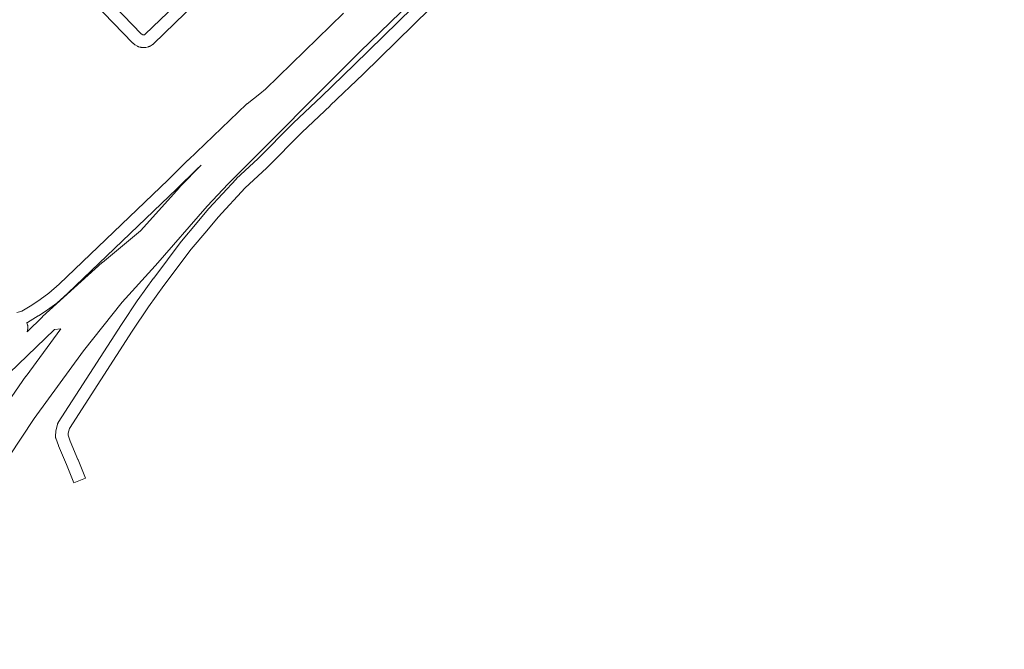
# Model space of a CAD drawing. Header units: metres. Extents: x 123819 to 142731, y 393440 to 405763.
# Tile 294 of 346: x 138414 to 139429, y 398599 to 399247. Entities that reach past the tile are written whole.
import ezdxf

# ---------------------------------------------------------------- set-up
doc = ezdxf.new("R2010")
doc.units = ezdxf.units.M
doc.header["$MEASUREMENT"] = 0
doc.layers.add('gs-knt-autosnelweg', color=7, linetype='Continuous', lineweight=0)
doc.layers.add('gs-knt-wegen algemeen', color=7, linetype='Continuous', lineweight=0)

msp = doc.modelspace()

# ---------------------------------------------------------------- linework, layer by layer
at = {"layer": 'gs-knt-autosnelweg', "color": 7, "linetype": 'Continuous', "flags": 128}
for points in [[(139831.8, 400248.6), (139227.3, 399662.2), (139220.8, 399655.4), (139220.6, 399655.1), (138764.9, 399214.5), (138628.9, 399078.2), (138607.3, 399055.3), (138554.1, 398994.1), (138553.9, 398993.9), (138519.6, 398956.6), (138479.8, 398906.5), (138429, 398836.6), (138389.9, 398778.2), (138346.4, 398707.8), (138315.6, 398654.3), (138287.5, 398602.2), (138285.9, 398599.2)], [(138411.3, 398945.8), (138412.5, 398946.2), (138416.2, 398947.3), (138426.5, 398953.6), (138435.4, 398959.2), (138444.3, 398965.8), (138454.7, 398975.1), (138567.1, 399082.6), (138587.5, 399102.7), (138587.6, 399102.7), (138647.9, 399160.4), (138648.1, 399160.6), (138648.3, 399160.7), (138648.4, 399160.8), (138661.5, 399170.9), (138667.5, 399175.9), (138747.9, 399254.2)], [(138601.1, 399097.7), (138596.6, 399093.3), (138576.2, 399073.3), (138576.1, 399073.2), (138463.7, 398965.7), (138463.5, 398965.5), (138452.8, 398955.9), (138452.6, 398955.7), (138452.3, 398955.5), (138442.9, 398948.5), (138442.8, 398948.4), (138442.6, 398948.3), (138433.4, 398942.5), (138433.3, 398942.4), (138422.2, 398935.7), (138421.9, 398935.6), (138421.6, 398935.4), (138421.4, 398935.3)], [(138421.7, 398926.1), (138437.6, 398941.4), (138437.8, 398941.6), (138499.1, 398997.3), (138499.4, 398997.5), (138538.6, 399030.1), (138579.1, 399075), (138579.3, 399075.3), (138601.1, 399097.7)], [(138387.5, 398833.1), (138420.6, 398880.3), (138420.7, 398880.5), (138456.4, 398928.9), (138456.6, 398929.2), (138450, 398928.3), (138235.7, 398722.5)], [(138421.4, 398935.3), (138422.2, 398933.1), (138422.3, 398932.8), (138422.4, 398932.5), (138422.5, 398932.2), (138422.5, 398931.9), (138422.6, 398931.6), (138422.6, 398931.3), (138422.6, 398931), (138422.6, 398930.7), (138422.6, 398930.4), (138422.6, 398930.1), (138422.5, 398929.8), (138422.4, 398929.5), (138421.7, 398926.1)]]:
    msp.add_lwpolyline(points, dxfattribs=at)
at = {"layer": 'gs-knt-wegen algemeen', "color": 7, "linetype": 'Continuous', "flags": 128}
for points in [[(138595.7, 399264.6), (138552, 399222.5), (138551.8, 399222.3), (138551.6, 399222.1), (138551.3, 399221.9), (138551.1, 399221.7), (138550.8, 399221.6), (138548.6, 399220.2), (138548.3, 399220), (138548.1, 399219.9), (138547.8, 399219.8), (138547.6, 399219.7), (138547.3, 399219.6), (138547, 399219.5), (138546.8, 399219.5), (138544.2, 399218.8), (138543.9, 399218.8), (138543.6, 399218.7), (138543.3, 399218.7), (138543.1, 399218.6), (138542.8, 399218.6), (138542.5, 399218.6), (138542.2, 399218.6), (138539.6, 399218.8), (138539.3, 399218.8), (138539, 399218.9), (138538.7, 399218.9), (138538.4, 399219), (138538.1, 399219), (138536.8, 399219.4), (138536.6, 399219.5), (138536.3, 399219.6), (138536, 399219.7), (138535.8, 399219.8), (138535.5, 399220), (138533.2, 399221.3), (138532.9, 399221.4), (138532.7, 399221.6), (138532.4, 399221.7), (138532.2, 399221.9), (138532, 399222.1), (138531, 399223), (138530.8, 399223.2), (138530.6, 399223.3), (138440.5, 399316.7)], [(138454.1, 398808.6), (138454.1, 398808.6), (138454, 398808.7), (138454, 398808.9), (138451.3, 398816.4), (138451.2, 398816.7), (138451.1, 398817), (138451, 398817.3), (138451, 398817.6), (138450.9, 398817.9), (138450.9, 398818.3), (138450.9, 398818.6), (138450.9, 398818.9), (138450.9, 398819.2), (138451.3, 398823.1), (138451.3, 398823.4), (138451.4, 398823.7), (138451.4, 398824), (138453, 398830.5), (138453, 398830.8), (138453.1, 398831.1), (138453.2, 398831.4), (138453.4, 398831.7), (138453.5, 398832), (138453.7, 398832.3), (138453.8, 398832.5), (138519.2, 398933.6), (138519.2, 398933.7), (138535.9, 398959), (138536.1, 398959.3), (138552.1, 398981.3), (138552.2, 398981.4), (138580.5, 399019.1), (138580.6, 399019.2), (138580.7, 399019.4), (138597, 399038.4), (138608.6, 399052.6), (138608.7, 399052.7), (138608.9, 399052.9), (138637.2, 399083.3), (138637.4, 399083.5), (138637.6, 399083.7), (138659.6, 399104.1), (138696, 399140.8), (138696.2, 399141), (138725.2, 399168.3), (138758.9, 399200.7), (138879.8, 399319.2)], [(138454.4, 399321.1), (138539.8, 399232.5), (138540.1, 399232.3), (138541.1, 399231.7), (138542, 399231.7), (138542.7, 399231.9), (138543.5, 399232.3), (138582, 399269.4)], [(138889, 399310), (138768, 399191.4), (138768, 399191.3), (138734.2, 399158.9), (138734.1, 399158.8), (138705.2, 399131.6), (138668.8, 399094.8), (138668.6, 399094.6), (138646.6, 399074.3), (138618.5, 399044.1), (138607, 399030.1), (138606.9, 399030), (138590.8, 399011.1), (138562.6, 398973.6), (138546.7, 398951.8), (138530.1, 398926.5), (138465.4, 398826.4), (138464.2, 398821.5), (138464, 398819.5), (138466.2, 398813.5), (138466.2, 398813.3)], [(138454.1, 398808.5), (138454.1, 398808.5), (138454.1, 398808.6)], [(138454.1, 398808.5), (138454.1, 398808.5), (138454.1, 398808.6)], [(138466.2, 398813.3), (138466.2, 398813.3), (138466.2, 398813.3)], [(138466.2, 398813.3), (138466.2, 398813.3), (138466.2, 398813.3)]]:
    msp.add_lwpolyline(points, dxfattribs=at)
for points in [[(138470, 398770.4, -0.384706), (138470, 398770.4), (138462.2, 398789.3), (138454.1, 398808.5)], [(138466.2, 398813.3), (138474.2, 398794.4), (138474.3, 398794.3), (138482.1, 398775.3, -0.384709), (138482.1, 398775.3), (138470, 398770.4)]]:
    msp.add_lwpolyline(points, format="xyb", dxfattribs=at)

doc.saveas('drawing.dxf')
